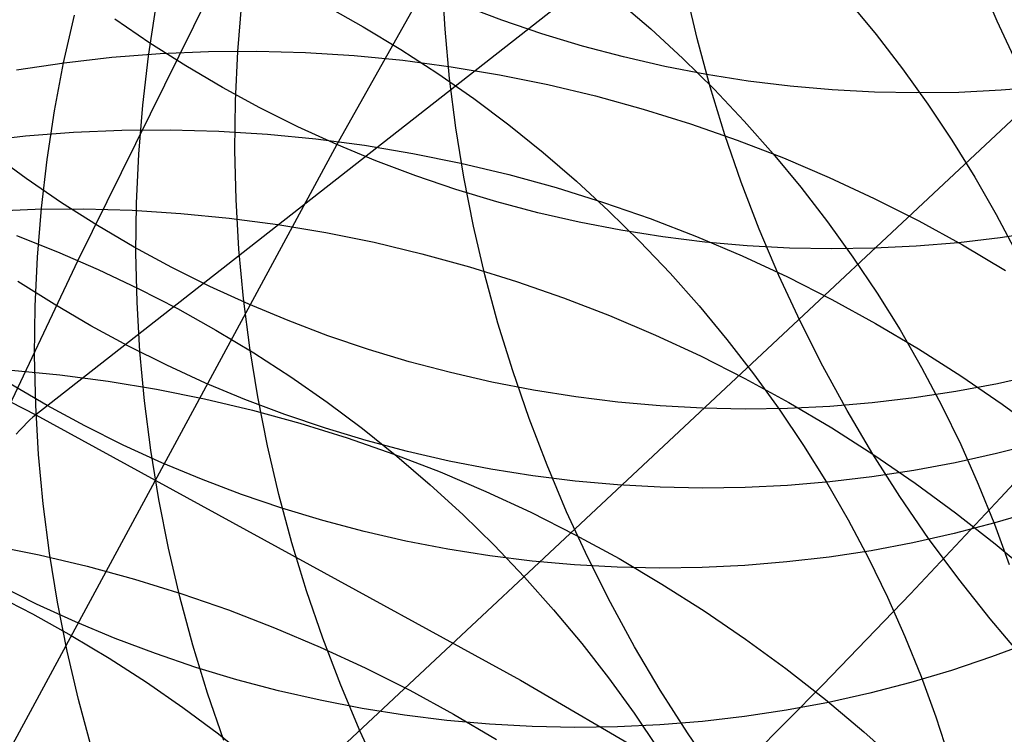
# Model space of a CAD drawing. Header units: millimetres. Extents: x 119 to 175.9, y -203.1 to -153.8.
# Tile 347 of 377: x 161.992 to 162.819, y -158.342 to -157.742. Entities that reach past the tile are written whole.
import ezdxf

# ---------------------------------------------------------------- set-up
doc = ezdxf.new("R2010")
doc.units = ezdxf.units.MM
doc.header["$MEASUREMENT"] = 0
doc.layers.add('Layer 01', color=5, linetype='Continuous', true_color=0x0000ff)
doc.layers.add('Livello 03', color=5, linetype='Continuous', true_color=0x0000ff)

msp = doc.modelspace()

# ---------------------------------------------------------------- linework, layer by layer
at = {"layer": 'Layer 01'}
for p, q in [((162.58788, -157.26168, 7.72044), (162.25857, -157.84673, 11.03245)), ((162.29296, -157.43396, 18.24775), (162.04135, -157.94417, 20.19973)), ((161.90688, -158.68652, 48.95931), (163.19007, -157.48448, 53.66773)), ((162.34958, -157.74972, 57.928), (162.3472, -157.70811, 57.91923)), ((162.81321, -157.74303, 59.8679), (162.79672, -157.70408, 59.8624)), ((162.56114, -157.75762, 58.86368), (162.55158, -157.7167, 58.8565)), ((162.49446, -157.7257, 18.7512), (162.52231, -157.7497, 18.74858)), ((162.10062, -157.77262, 56.66146), (162.10686, -157.7319, 56.65087)), ((162.17563, -157.76858, 57.06418), (162.17901, -157.72735, 57.05418)), ((162.2486, -157.72974, 19.25465), (162.28084, -157.74778, 19.25407)), ((162.3972, -157.74236, 10.33867), (162.36389, -157.72978, 10.33757)), ((162.68813, -157.72612, 18.22433), (162.71139, -157.7543, 18.22019)), ((162.02928, -157.77819, 56.25806), (162.03833, -157.73817, 56.2469)), ((162.10174, -157.76166, 11.03208), (162.07223, -157.74153, 11.03279)), ((162.28084, -157.74778, 19.25407), (162.31245, -157.76688, 19.25312)), ((162.35341, -157.79129, 57.93647), (162.34958, -157.74972, 57.928)), ((162.43091, -157.7538, 10.34001), (162.3972, -157.74236, 10.33867)), ((162.52231, -157.7497, 18.74858), (162.54932, -157.77461, 18.74562)), ((162.83102, -157.78145, 59.87304), (162.81321, -157.74303, 59.8679)), ((162.46499, -157.76408, 10.3416), (162.43091, -157.7538, 10.34001)), ((162.57211, -157.79825, 58.87051), (162.56114, -157.75762, 58.86368)), ((162.71139, -157.7543, 18.22019), (162.73367, -157.78322, 18.21574)), ((162.13191, -157.78078, 11.03164), (162.10174, -157.76166, 11.03208)), ((162.31245, -157.76688, 19.25312), (162.3434, -157.78703, 19.25182)), ((162.49938, -157.77319, 10.34344), (162.46499, -157.76408, 10.3416)), ((162.02969, -157.77808, 52.12255), (162.06988, -157.77351, 52.11032)), ((162.06988, -157.77351, 52.11032), (162.11029, -157.77036, 52.09838)), ((162.09581, -157.81361, 56.67179), (162.10062, -157.77262, 56.66146)), ((162.11029, -157.77036, 52.09838), (162.15087, -157.76863, 52.08675)), ((162.15087, -157.76863, 52.08675), (162.19158, -157.76833, 52.07543)), ((162.17369, -157.80996, 57.07391), (162.17563, -157.76858, 57.06418)), ((162.19158, -157.76833, 52.07543), (162.23237, -157.76946, 52.06445)), ((162.23237, -157.76946, 52.06445), (162.27318, -157.77201, 52.05381)), ((162.27318, -157.77201, 52.05381), (162.31398, -157.77598, 52.04353)), ((162.53405, -157.78112, 10.34551), (162.49938, -157.77319, 10.34344)), ((162.54932, -157.77461, 18.74562), (162.57547, -157.80039, 18.74232)), ((161.98977, -157.78406, 52.13506), (162.02969, -157.77808, 52.12255)), ((162.02164, -157.81857, 56.26898), (162.02928, -157.77819, 56.25806)), ((162.16272, -157.79887, 11.03146), (162.13191, -157.78078, 11.03164)), ((162.31398, -157.77598, 52.04353), (162.3547, -157.78137, 52.03362)), ((162.3547, -157.78137, 52.03362), (162.3953, -157.78818, 52.0241)), ((162.56896, -157.78786, 10.34783), (162.53405, -157.78112, 10.34551)), ((162.73367, -157.78322, 18.21574), (162.75493, -157.81285, 18.21099)), ((162.3434, -157.78703, 19.25182), (162.37364, -157.80818, 19.25015)), ((162.35867, -157.83277, 57.94463), (162.35341, -157.79129, 57.93647)), ((162.3953, -157.78818, 52.0241), (162.43573, -157.79638, 52.01496)), ((162.60406, -157.79341, 10.35039), (162.56896, -157.78786, 10.34783)), ((162.19412, -157.81591, 11.03153), (162.16272, -157.79887, 11.03146)), ((162.43573, -157.79638, 52.01496), (162.47594, -157.80598, 52.00624)), ((162.58448, -157.83852, 58.877), (162.57211, -157.79825, 58.87051)), ((162.63931, -157.79774, 10.35317), (162.60406, -157.79341, 10.35039)), ((162.67467, -157.80087, 10.35619), (162.63931, -157.79774, 10.35317)), ((162.85161, -157.79828, 10.3746), (162.81635, -157.80123, 10.37049)), ((162.37364, -157.80818, 19.25015), (162.40316, -157.83032, 19.24812)), ((162.47594, -157.80598, 52.00624), (162.51589, -157.81696, 51.99792)), ((162.57547, -157.80039, 18.74232), (162.6007, -157.82701, 18.73869)), ((162.7101, -157.80279, 10.35944), (162.67467, -157.80087, 10.35619)), ((162.74555, -157.80348, 10.3629), (162.7101, -157.80279, 10.35944)), ((162.78098, -157.80296, 10.36659), (162.74555, -157.80348, 10.3629)), ((162.81635, -157.80123, 10.37049), (162.78098, -157.80296, 10.36659)), ((162.09244, -157.8548, 56.68185), (162.09581, -157.81361, 56.67179)), ((162.17319, -157.85146, 57.08335), (162.17369, -157.80996, 57.07391)), ((162.22608, -157.83186, 11.03186), (162.19412, -157.81591, 11.03153)), ((162.75493, -157.81285, 18.21099), (162.77515, -157.84316, 18.20594)), ((162.01543, -157.85926, 56.27964), (162.02164, -157.81857, 56.26898)), ((162.51589, -157.81696, 51.99792), (162.55552, -157.82931, 51.99004)), ((162.25857, -157.84673, 11.03245), (162.22608, -157.83186, 11.03186)), ((162.36538, -157.8741, 57.95245), (162.35867, -157.83277, 57.94463)), ((162.40316, -157.83032, 19.24812), (162.43189, -157.85341, 19.24574)), ((162.55552, -157.82931, 51.99004), (162.5948, -157.84301, 51.98258)), ((162.6007, -157.82701, 18.73869), (162.62501, -157.85445, 18.73473)), ((161.95707, -157.84411, 51.85953), (161.99723, -157.83955, 51.84728)), ((161.99723, -157.83955, 51.84728), (162.03761, -157.8364, 51.83533)), ((162.03761, -157.8364, 51.83533), (162.07816, -157.83468, 51.82368)), ((162.07816, -157.83468, 51.82368), (162.11885, -157.83439, 51.81235)), ((162.11885, -157.83439, 51.81235), (162.15961, -157.83552, 51.80136)), ((162.15961, -157.83552, 51.80136), (162.2004, -157.83807, 51.79071)), ((162.2004, -157.83807, 51.79071), (162.24116, -157.84205, 51.78043)), ((162.59822, -157.87841, 58.88313), (162.58448, -157.83852, 58.877)), ((162.25857, -157.84673, 11.03245), (161.8253, -158.64917, 14.91901)), ((162.24116, -157.84205, 51.78043), (162.28186, -157.84744, 51.77051)), ((162.29153, -157.86047, 11.0333), (162.25857, -157.84673, 11.03245)), ((162.28186, -157.84744, 51.77051), (162.32243, -157.85424, 51.76098)), ((162.5948, -157.84301, 51.98258), (162.63366, -157.85804, 51.97558)), ((162.77515, -157.84316, 18.20594), (162.7943, -157.8741, 18.20059)), ((161.99783, -157.87545, 11.72779), (161.96894, -157.85428, 11.7288)), ((162.09051, -157.89616, 56.69163), (162.09244, -157.8548, 56.68185)), ((162.17414, -157.89302, 57.09249), (162.17319, -157.85146, 57.08335)), ((162.32243, -157.85424, 51.76098), (162.36284, -157.86244, 51.75185)), ((162.43189, -157.85341, 19.24574), (162.45983, -157.87745, 19.24301)), ((162.62501, -157.85445, 18.73473), (162.64835, -157.88266, 18.73044)), ((162.63366, -157.85804, 51.97558), (162.67206, -157.8744, 51.96902)), ((162.01064, -157.9002, 56.29004), (162.01543, -157.85926, 56.27964)), ((162.32493, -157.87309, 11.0344), (162.29153, -157.86047, 11.0333)), ((162.36284, -157.86244, 51.75185), (162.40303, -157.87204, 51.74312)), ((162.35874, -157.88456, 11.03576), (162.32493, -157.87309, 11.0344)), ((162.37351, -157.91523, 57.95995), (162.36538, -157.8741, 57.95245)), ((162.40303, -157.87204, 51.74312), (162.44296, -157.88301, 51.73482)), ((162.67206, -157.8744, 51.96902), (162.70997, -157.89205, 51.96293)), ((162.7943, -157.8741, 18.20059), (162.81236, -157.90564, 18.19495)), ((162.02742, -157.89563, 11.72704), (161.99783, -157.87545, 11.72779)), ((162.45983, -157.87745, 19.24301), (162.48692, -157.90238, 19.23992)), ((162.61333, -157.91785, 58.8889), (162.59822, -157.87841, 58.88313)), ((162.64835, -157.88266, 18.73044), (162.6707, -157.91161, 18.72583)), ((162.39291, -157.89488, 11.03737), (162.35874, -157.88456, 11.03576)), ((162.44296, -157.88301, 51.73482), (162.48257, -157.89535, 51.72694)), ((162.05768, -157.91481, 11.72656), (162.02742, -157.89563, 11.72704)), ((162.09003, -157.93763, 56.70111), (162.09051, -157.89616, 56.69163)), ((162.17653, -157.93458, 57.10131), (162.17414, -157.89302, 57.09249)), ((162.42739, -157.90402, 11.03924), (162.39291, -157.89488, 11.03737)), ((162.48257, -157.89535, 51.72694), (162.52182, -157.90904, 51.71949)), ((162.70997, -157.89205, 51.96293), (162.74732, -157.91098, 51.9573)), ((161.96491, -157.90292, 51.57231), (162.00545, -157.9012, 51.56068)), ((162.00545, -157.9012, 51.56068), (162.04611, -157.90091, 51.54936)), ((162.00729, -157.94137, 56.30016), (162.01064, -157.9002, 56.29004)), ((162.04611, -157.90091, 51.54936), (162.08685, -157.90203, 51.53839)), ((162.08685, -157.90203, 51.53839), (162.12762, -157.90458, 51.52776)), ((162.12762, -157.90458, 51.52776), (162.16837, -157.90855, 51.51749)), ((162.46216, -157.91198, 11.04135), (162.42739, -157.90402, 11.03924)), ((162.48692, -157.90238, 19.23992), (162.51313, -157.92819, 19.23648)), ((162.81236, -157.90564, 18.19495), (162.82931, -157.93774, 18.18903)), ((162.08858, -157.93294, 11.72634), (162.05768, -157.91481, 11.72656)), ((162.16837, -157.90855, 51.51749), (162.20904, -157.91393, 51.5076)), ((162.20904, -157.91393, 51.5076), (162.2496, -157.92073, 51.4981)), ((162.38305, -157.95613, 57.96709), (162.37351, -157.91523, 57.95995)), ((162.49716, -157.91874, 11.04371), (162.46216, -157.91198, 11.04135)), ((162.52182, -157.90904, 51.71949), (162.56066, -157.92407, 51.71249)), ((162.6707, -157.91161, 18.72583), (162.69203, -157.94127, 18.72091)), ((162.74732, -157.91098, 51.9573), (162.78408, -157.93117, 51.95215)), ((161.98977, -157.92327, 20.19863), (162.02427, -157.93692, 20.19946)), ((162.2496, -157.92073, 51.4981), (162.28999, -157.92892, 51.48899)), ((162.53235, -157.92431, 11.04632), (162.49716, -157.91874, 11.04371)), ((162.56066, -157.92407, 51.71249), (162.59905, -157.94041, 51.70595)), ((162.62979, -157.9568, 58.8943), (162.61333, -157.91785, 58.8889)), ((162.85077, -157.91976, 11.08013), (162.81575, -157.92513, 11.0755)), ((162.28999, -157.92892, 51.48899), (162.33017, -157.9385, 51.48029)), ((162.51313, -157.92819, 19.23648), (162.53845, -157.95483, 19.23271)), ((162.56769, -157.92867, 11.04916), (162.53235, -157.92431, 11.04632)), ((162.60315, -157.93181, 11.05225), (162.56769, -157.92867, 11.04916)), ((162.63866, -157.93375, 11.05556), (162.60315, -157.93181, 11.05225)), ((162.74519, -157.93222, 11.06687), (162.70973, -157.93395, 11.06288)), ((162.78054, -157.92928, 11.07108), (162.74519, -157.93222, 11.06687)), ((162.81575, -157.92513, 11.0755), (162.78054, -157.92928, 11.07108)), ((162.78408, -157.93117, 51.95215), (162.82021, -157.95259, 51.94747)), ((162.02427, -157.93692, 20.19946), (162.0583, -157.95171, 20.19991)), ((162.12007, -157.95002, 11.7264), (162.08858, -157.93294, 11.72634)), ((162.09098, -157.97916, 56.71028), (162.09003, -157.93763, 56.70111)), ((162.18036, -157.97611, 57.10982), (162.17653, -157.93458, 57.10131)), ((162.33017, -157.9385, 51.48029), (162.37008, -157.94946, 51.47202)), ((162.59905, -157.94041, 51.70595), (162.63694, -157.95805, 51.69987)), ((162.67421, -157.93446, 11.05911), (162.63866, -157.93375, 11.05556)), ((162.70973, -157.93395, 11.06288), (162.67421, -157.93446, 11.05911)), ((162.04135, -157.94417, 20.19973), (161.85871, -158.3299, 21.52142)), ((162.00537, -157.98269, 56.30999), (162.00729, -157.94137, 56.30016)), ((162.69203, -157.94127, 18.72091), (162.71231, -157.9716, 18.71568)), ((162.0583, -157.95171, 20.19991), (162.09183, -157.96762, 20.19997)), ((162.15212, -157.96602, 11.72671), (162.12007, -157.95002, 11.7264)), ((162.37008, -157.94946, 51.47202), (162.40968, -157.96179, 51.46417)), ((162.39401, -157.99673, 57.97388), (162.38305, -157.95613, 57.96709)), ((162.53845, -157.95483, 19.23271), (162.56282, -157.98229, 19.22859)), ((162.64757, -157.99522, 58.89932), (162.62979, -157.9568, 58.8943)), ((162.02126, -157.98093, 12.06238), (161.99095, -157.96174, 12.06288)), ((162.40968, -157.96179, 51.46417), (162.44892, -157.97546, 51.45676)), ((162.63694, -157.95805, 51.69987), (162.67428, -157.97697, 51.69426)), ((162.09183, -157.96762, 20.19997), (162.12481, -157.98463, 20.19964)), ((162.1847, -157.98092, 11.72729), (162.15212, -157.96602, 11.72671)), ((162.71231, -157.9716, 18.71568), (162.73153, -158.00257, 18.71015)), ((162.0522, -157.99909, 12.06215), (162.02126, -157.98093, 12.06238)), ((162.09338, -158.02069, 56.71914), (162.09098, -157.97916, 56.71028)), ((162.18563, -158.01754, 57.118), (162.18036, -157.97611, 57.10982)), ((162.21776, -157.9947, 11.72814), (162.1847, -157.98092, 11.72729)), ((162.44892, -157.97546, 51.45676), (162.48774, -157.99047, 51.4498)), ((162.67428, -157.97697, 51.69426), (162.71102, -157.99714, 51.68912)), ((162.0049, -158.02412, 56.31952), (162.00537, -157.98269, 56.30999)), ((162.12481, -157.98463, 20.19964), (162.1572, -158.00271, 20.19893)), ((162.56282, -157.98229, 19.22859), (162.58624, -158.01053, 19.22415)), ((162.25126, -158.00736, 11.72925), (162.21776, -157.9947, 11.72814)), ((162.40635, -158.03699, 57.98032), (162.39401, -157.99673, 57.97388)), ((162.48774, -157.99047, 51.4498), (162.52612, -158.0068, 51.44329)), ((162.66666, -158.03305, 58.90396), (162.64757, -157.99522, 58.89932)), ((162.71102, -157.99714, 51.68912), (162.74713, -158.01854, 51.68447)), ((162.08374, -158.01619, 12.06219), (162.0522, -157.99909, 12.06215)), ((162.1572, -158.00271, 20.19893), (162.18897, -158.02186, 20.19784)), ((162.52612, -158.0068, 51.44329), (162.56399, -158.02442, 51.43725)), ((162.73153, -158.00257, 18.71015), (162.74965, -158.03414, 18.70433)), ((162.28516, -158.01886, 11.73063), (162.25126, -158.00736, 11.72925)), ((162.58624, -158.01053, 19.22415), (162.60866, -158.0395, 19.21937)), ((162.11584, -158.03221, 12.0625), (162.08374, -158.01619, 12.06219)), ((162.09722, -158.06219, 56.72767), (162.09338, -158.02069, 56.71914)), ((162.19233, -158.05883, 57.12583), (162.18563, -158.01754, 57.118)), ((162.18897, -158.02186, 20.19784), (162.22008, -158.04204, 20.19636)), ((162.31942, -158.02921, 11.73226), (162.28516, -158.01886, 11.73063)), ((162.74713, -158.01854, 51.68447), (162.78256, -158.04115, 51.68031)), ((162.00586, -158.06562, 56.32874), (162.0049, -158.02412, 56.31952)), ((162.354, -158.03838, 11.73416), (162.31942, -158.02921, 11.73226)), ((162.56399, -158.02442, 51.43725), (162.60132, -158.04332, 51.43168)), ((161.98546, -158.03625, 51.01282), (162.02618, -158.0402, 51.00262)), ((162.14846, -158.04713, 12.06307), (162.11584, -158.03221, 12.0625)), ((162.38886, -158.04637, 11.73631), (162.354, -158.03838, 11.73416)), ((162.42007, -158.07685, 57.98638), (162.40635, -158.03699, 57.98032)), ((162.60866, -158.0395, 19.21937), (162.63006, -158.06919, 19.21428)), ((162.68703, -158.07025, 58.90822), (162.66666, -158.03305, 58.90396)), ((162.74965, -158.03414, 18.70433), (162.76666, -158.06627, 18.69822)), ((162.01548, -158.06612, 12.39778), (161.98449, -158.04794, 12.39803)), ((162.02618, -158.0402, 51.00262), (162.06682, -158.04556, 50.9928)), ((162.06682, -158.04556, 50.9928), (162.10736, -158.05233, 50.98337)), ((162.18156, -158.06094, 12.06392), (162.14846, -158.04713, 12.06307)), ((162.22008, -158.04204, 20.19636), (162.25048, -158.06324, 20.1945)), ((162.42395, -158.05316, 11.73871), (162.38886, -158.04637, 11.73631)), ((162.60132, -158.04332, 51.43168), (162.63806, -158.06347, 51.42658)), ((162.81336, -158.04776, 11.7809), (162.77849, -158.05432, 11.77595)), ((162.78256, -158.04115, 51.68031), (162.81727, -158.06493, 51.67664)), ((162.84796, -158.04, 11.78604), (162.81336, -158.04776, 11.7809)), ((162.10736, -158.05233, 50.98337), (162.14772, -158.06049, 50.97434)), ((162.45924, -158.05875, 11.74137), (162.42395, -158.05316, 11.73871)), ((162.77849, -158.05432, 11.77595), (162.74338, -158.05968, 11.77121)), ((162.10249, -158.1036, 56.73586), (162.09722, -158.06219, 56.72767)), ((162.14772, -158.06049, 50.97434), (162.18787, -158.07005, 50.96573)), ((162.21511, -158.07361, 12.06504), (162.18156, -158.06094, 12.06392)), ((162.20045, -158.09993, 57.13332), (162.19233, -158.05883, 57.12583)), ((162.25048, -158.06324, 20.1945), (162.28015, -158.08542, 20.19227)), ((162.49468, -158.06313, 11.74427), (162.45924, -158.05875, 11.74137)), ((162.53023, -158.0663, 11.74742), (162.49468, -158.06313, 11.74427)), ((162.63806, -158.06347, 51.42658), (162.67416, -158.08485, 51.42198)), ((162.70809, -158.06383, 11.76669), (162.67264, -158.06677, 11.76238)), ((162.74338, -158.05968, 11.77121), (162.70809, -158.06383, 11.76669)), ((162.00827, -158.10713, 56.33763), (162.00586, -158.06562, 56.32874)), ((162.04706, -158.08324, 12.39781), (162.01548, -158.06612, 12.39778)), ((162.18787, -158.07005, 50.96573), (162.22776, -158.08098, 50.95754)), ((162.56584, -158.06825, 11.75081), (162.53023, -158.0663, 11.74742)), ((162.60148, -158.06898, 11.75444), (162.56584, -158.06825, 11.75081)), ((162.63709, -158.06848, 11.75829), (162.60148, -158.06898, 11.75444)), ((162.63006, -158.06919, 19.21428), (162.65041, -158.09955, 19.20887)), ((162.67264, -158.06677, 11.76238), (162.63709, -158.06848, 11.75829)), ((162.70866, -158.10678, 58.91208), (162.68703, -158.07025, 58.90822)), ((162.76666, -158.06627, 18.69822), (162.78254, -158.09892, 18.69182)), ((162.81727, -158.06493, 51.67664), (162.85121, -158.08986, 51.67346)), ((162.24905, -158.08513, 12.06642), (162.21511, -158.07361, 12.06504)), ((162.22776, -158.08098, 50.95754), (162.26733, -158.09327, 50.94978)), ((162.43516, -158.11628, 57.99206), (162.42007, -158.07685, 57.98638)), ((162.07921, -158.09928, 12.39811), (162.04706, -158.08324, 12.39781)), ((162.28336, -158.09549, 12.06806), (162.24905, -158.08513, 12.06642)), ((162.28015, -158.08542, 20.19227), (162.30904, -158.10856, 20.18965)), ((162.67416, -158.08485, 51.42198), (162.70958, -158.10743, 51.41786)), ((162.26733, -158.09327, 50.94978), (162.30655, -158.10691, 50.94246)), ((162.31799, -158.10468, 12.06997), (162.28336, -158.09549, 12.06806)), ((162.8469, -158.09745, 12.12782), (162.81258, -158.10639, 12.12242)), ((162.11188, -158.11422, 12.39868), (162.07921, -158.09928, 12.39811)), ((162.10919, -158.14487, 56.7437), (162.10249, -158.1036, 56.73586)), ((162.20999, -158.14079, 57.14044), (162.20045, -158.09993, 57.13332)), ((162.3529, -158.11268, 12.07214), (162.31799, -158.10468, 12.06997)), ((162.65041, -158.09955, 19.20887), (162.66969, -158.13054, 19.20314)), ((162.78254, -158.09892, 18.69182), (162.79726, -158.13205, 18.68516)), ((162.01211, -158.1486, 56.34618), (162.00827, -158.10713, 56.33763)), ((162.14502, -158.12804, 12.39953), (162.11188, -158.11422, 12.39868)), ((162.30655, -158.10691, 50.94246), (162.34536, -158.12188, 50.93559)), ((162.30904, -158.10856, 20.18965), (162.33713, -158.13263, 20.18666)), ((162.38804, -158.11949, 12.07457), (162.3529, -158.11268, 12.07214)), ((162.73152, -158.1426, 58.91554), (162.70866, -158.10678, 58.91208)), ((162.70958, -158.10743, 51.41786), (162.74428, -158.13119, 51.41423)), ((162.77794, -158.11415, 12.11721), (162.74303, -158.12072, 12.11221)), ((162.81258, -158.10639, 12.12242), (162.77794, -158.11415, 12.11721)), ((162.34536, -158.12188, 50.93559), (162.38371, -158.13816, 50.92919)), ((162.42337, -158.12509, 12.07725), (162.38804, -158.11949, 12.07457)), ((162.45158, -158.15523, 57.99736), (162.43516, -158.11628, 57.99206)), ((162.74303, -158.12072, 12.11221), (162.70788, -158.12607, 12.10741)), ((162.17862, -158.14073, 12.40065), (162.14502, -158.12804, 12.39953)), ((162.45886, -158.12948, 12.08018), (162.42337, -158.12509, 12.07725)), ((162.49445, -158.13266, 12.08336), (162.45886, -158.12948, 12.08018)), ((162.67254, -158.13022, 12.10284), (162.63705, -158.13315, 12.09848)), ((162.66969, -158.13054, 19.20314), (162.68788, -158.16213, 19.19712)), ((162.70788, -158.12607, 12.10741), (162.67254, -158.13022, 12.10284)), ((162.33713, -158.13263, 20.18666), (162.36437, -158.1576, 20.1833)), ((162.38371, -158.13816, 50.92919), (162.42157, -158.15574, 50.92325)), ((162.53011, -158.13461, 12.08678), (162.49445, -158.13266, 12.08336)), ((162.56579, -158.13535, 12.09045), (162.53011, -158.13461, 12.08678)), ((162.60145, -158.13486, 12.09435), (162.56579, -158.13535, 12.09045)), ((162.63705, -158.13315, 12.09848), (162.60145, -158.13486, 12.09435)), ((162.74428, -158.13119, 51.41423), (162.77821, -158.15609, 51.41111)), ((162.79726, -158.13205, 18.68516), (162.81082, -158.16563, 18.67822)), ((162.11731, -158.18596, 56.75119), (162.10919, -158.14487, 56.7437)), ((162.21261, -158.15227, 12.40203), (162.17862, -158.14073, 12.40065)), ((162.22093, -158.18136, 57.1472), (162.20999, -158.14079, 57.14044)), ((162.75559, -158.17765, 58.9186), (162.73152, -158.1426, 58.91554)), ((162.01738, -158.18999, 56.35439), (162.01211, -158.1486, 56.34618)), ((162.24697, -158.16265, 12.40369), (162.21261, -158.15227, 12.40203)), ((162.46933, -158.19364, 58.00227), (162.45158, -158.15523, 57.99736)), ((162.84523, -158.15459, 12.46975), (162.81123, -158.16472, 12.46409)), ((162.28164, -158.17185, 12.40561), (162.24697, -158.16265, 12.40369)), ((162.36437, -158.1576, 20.1833), (162.39074, -158.18344, 20.17958)), ((162.42157, -158.15574, 50.92325), (162.45888, -158.17459, 50.91778)), ((162.68788, -158.16213, 19.19712), (162.70496, -158.19428, 19.1908)), ((162.77821, -158.15609, 51.41111), (162.81134, -158.18211, 51.40848)), ((162.31659, -158.17987, 12.4078), (162.28164, -158.17185, 12.40561)), ((162.81123, -158.16472, 12.46409), (162.77687, -158.17367, 12.45862)), ((162.81082, -158.16563, 18.67822), (162.82318, -158.1996, 18.67104)), ((162.35178, -158.18669, 12.41025), (162.31659, -158.17987, 12.4078)), ((162.45888, -158.17459, 50.91778), (162.49561, -158.1947, 50.9128)), ((162.77687, -158.17367, 12.45862), (162.74219, -158.18143, 12.45336)), ((162.78083, -158.2119, 58.92125), (162.75559, -158.17765, 58.9186)), ((161.96854, -158.18343, 50.47837), (162.00888, -158.19156, 50.46944)), ((162.12684, -158.2268, 56.75831), (162.11731, -158.18596, 56.75119)), ((162.23325, -158.2216, 57.15358), (162.22093, -158.18136, 57.1472)), ((162.38716, -158.1923, 12.41295), (162.35178, -158.18669, 12.41025)), ((162.39074, -158.18344, 20.17958), (162.4162, -158.21013, 20.1755)), ((162.70723, -158.18799, 12.44829), (162.67204, -158.19335, 12.44345)), ((162.74219, -158.18143, 12.45336), (162.70723, -158.18799, 12.44829)), ((162.81134, -158.18211, 51.40848), (162.84363, -158.20921, 51.40637)), ((162.00888, -158.19156, 50.46944), (162.04901, -158.20108, 50.46094)), ((162.02408, -158.23124, 56.36224), (162.01738, -158.18999, 56.35439)), ((162.4227, -158.1967, 12.41591), (162.38716, -158.1923, 12.41295)), ((162.45834, -158.19989, 12.41913), (162.4227, -158.1967, 12.41591)), ((162.48838, -158.23147, 58.00679), (162.46933, -158.19364, 58.00227)), ((162.49561, -158.1947, 50.9128), (162.53169, -158.21602, 50.9083)), ((162.67204, -158.19335, 12.44345), (162.63665, -158.19749, 12.43882)), ((162.70496, -158.19428, 19.1908), (162.7209, -158.22695, 19.1842)), ((162.04901, -158.20108, 50.46094), (162.08888, -158.21197, 50.45285)), ((162.49404, -158.20186, 12.42259), (162.45834, -158.19989, 12.41913)), ((162.52977, -158.2026, 12.42629), (162.49404, -158.20186, 12.42259)), ((162.56548, -158.20212, 12.43023), (162.52977, -158.2026, 12.42629)), ((162.60112, -158.20041, 12.43441), (162.56548, -158.20212, 12.43023)), ((162.63665, -158.19749, 12.43882), (162.60112, -158.20041, 12.43441)), ((162.08888, -158.21197, 50.45285), (162.12844, -158.22422, 50.44521)), ((162.4162, -158.21013, 20.1755), (162.44073, -158.23762, 20.17106)), ((162.80721, -158.24531, 58.9235), (162.78083, -158.2119, 58.92125)), ((162.00665, -158.2329, 13.05327), (161.97442, -158.21682, 13.05298)), ((162.24695, -158.26144, 57.15958), (162.23325, -158.2216, 57.15358)), ((162.53169, -158.21602, 50.9083), (162.56711, -158.23855, 50.9043)), ((161.97001, -158.22396, 21.09221), (162.00315, -158.241, 21.09177)), ((162.13777, -158.26735, 56.76505), (162.12684, -158.2268, 56.75831)), ((162.12844, -158.22422, 50.44521), (162.16764, -158.23781, 50.43801)), ((162.7209, -158.22695, 19.1842), (162.73568, -158.26011, 19.17731)), ((162.03941, -158.24788, 13.05383), (162.00665, -158.2329, 13.05327)), ((162.0322, -158.2723, 56.36973), (162.02408, -158.23124, 56.36224)), ((162.16764, -158.23781, 50.43801), (162.20643, -158.25274, 50.43126)), ((162.44073, -158.23762, 20.17106), (162.46428, -158.26589, 20.16626)), ((162.50871, -158.26867, 58.0109), (162.48838, -158.23147, 58.00679)), ((162.00315, -158.241, 21.09177), (162.03569, -158.25913, 21.09092)), ((162.56711, -158.23855, 50.9043), (162.6018, -158.26225, 50.90079)), ((162.83471, -158.27783, 58.92533), (162.80721, -158.24531, 58.9235)), ((162.07265, -158.26174, 13.05467), (162.03941, -158.24788, 13.05383)), ((162.20643, -158.25274, 50.43126), (162.24478, -158.26897, 50.42498)), ((162.03569, -158.25913, 21.09092), (162.06762, -158.27831, 21.08966)), ((162.10634, -158.27446, 13.05579), (162.07265, -158.26174, 13.05467)), ((162.262, -158.30086, 57.16518), (162.24695, -158.26144, 57.15958)), ((162.6018, -158.26225, 50.90079), (162.63573, -158.2871, 50.89778)), ((162.73568, -158.26011, 19.17731), (162.74929, -158.2937, 19.17015)), ((162.15008, -158.30757, 56.77141), (162.13777, -158.26735, 56.76505)), ((162.24478, -158.26897, 50.42498), (162.28262, -158.2865, 50.41917)), ((162.46428, -158.26589, 20.16626), (162.48685, -158.2949, 20.16113)), ((162.53029, -158.30521, 58.01461), (162.50871, -158.26867, 58.0109)), ((162.84158, -158.26486, 13.13851), (162.80834, -158.27731, 13.13234)), ((162.04172, -158.31312, 56.37685), (162.0322, -158.2723, 56.36973)), ((162.06762, -158.27831, 21.08966), (162.09888, -158.29852, 21.088)), ((162.14043, -158.28604, 13.05719), (162.10634, -158.27446, 13.05579)), ((162.80834, -158.27731, 13.13234), (162.77466, -158.28861, 13.12635)), ((162.17488, -158.29645, 13.05887), (162.14043, -158.28604, 13.05719)), ((162.28262, -158.2865, 50.41917), (162.31993, -158.3053, 50.41383)), ((162.63573, -158.2871, 50.89778), (162.66885, -158.31306, 50.89528)), ((162.48685, -158.2949, 20.16113), (162.50839, -158.32462, 20.15565)), ((162.77466, -158.28861, 13.12635), (162.74058, -158.29874, 13.12055)), ((162.74929, -158.2937, 19.17015), (162.76171, -158.3277, 19.16273)), ((162.09888, -158.29852, 21.088), (162.12943, -158.31974, 21.08593)), ((162.20964, -158.30568, 13.06082), (162.17488, -158.29645, 13.05887)), ((162.27839, -158.33978, 57.17039), (162.262, -158.30086, 57.16518)), ((162.74058, -158.29874, 13.12055), (162.70614, -158.30769, 13.11496)), ((162.16377, -158.34741, 56.77738), (162.15008, -158.30757, 56.77141)), ((162.24469, -158.31372, 13.06304), (162.20964, -158.30568, 13.06082)), ((162.31993, -158.3053, 50.41383), (162.35664, -158.32535, 50.40898)), ((162.5531, -158.34103, 58.0179), (162.53029, -158.30521, 58.01461)), ((162.70614, -158.30769, 13.11496), (162.67137, -158.31545, 13.10956)), ((162.05265, -158.35366, 56.38358), (162.04172, -158.31312, 56.37685)), ((162.12943, -158.31974, 21.08593), (162.15926, -158.34195, 21.08346)), ((162.27997, -158.32057, 13.06553), (162.24469, -158.31372, 13.06304)), ((162.31545, -158.3262, 13.06828), (162.27997, -158.32057, 13.06553)), ((162.67137, -158.31545, 13.10956), (162.63633, -158.32201, 13.10438)), ((162.66885, -158.31306, 50.89528), (162.70113, -158.3401, 50.89328)), ((162.35107, -158.33063, 13.0713), (162.31545, -158.3262, 13.06828)), ((162.35664, -158.32535, 50.40898), (162.39272, -158.34662, 50.40462)), ((162.50839, -158.32462, 20.15565), (162.52888, -158.355, 20.14984)), ((162.60105, -158.32736, 13.09942), (162.56558, -158.3315, 13.09469)), ((162.63633, -158.32201, 13.10438), (162.60105, -158.32736, 13.09942)), ((162.76171, -158.3277, 19.16273), (162.77293, -158.36206, 19.15506)), ((162.38681, -158.33383, 13.07458), (162.35107, -158.33063, 13.0713)), ((162.4226, -158.33582, 13.07811), (162.38681, -158.33383, 13.07458)), ((162.45842, -158.33658, 13.08189), (162.4226, -158.33582, 13.07811)), ((162.49422, -158.33611, 13.08592), (162.45842, -158.33658, 13.08189)), ((162.52995, -158.33442, 13.09018), (162.49422, -158.33611, 13.08592)), ((162.56558, -158.3315, 13.09469), (162.52995, -158.33442, 13.09018)), ((162.15926, -158.34195, 21.08346), (162.1883, -158.36512, 21.0806)), ((162.29611, -158.37818, 57.17519), (162.27839, -158.33978, 57.17039)), ((162.57711, -158.3761, 58.02078), (162.5531, -158.34103, 58.0179)), ((162.70113, -158.3401, 50.89328), (162.73254, -158.36819, 50.8918))]:
    msp.add_line(p, q, dxfattribs=at)
at = {"layer": 'Livello 03'}
for p, q in [((163.81422, -156.65709, 65.06915), (162.00587, -158.07387, 57.22079)), ((161.59278, -157.86228, 57.27611), (162.00587, -158.07387, 57.22079)), ((162.81593, -158.14372, 63.52865), (162.89343, -158.05873, 63.76885)), ((161.99832, -158.08066, 57.19143), (161.9955, -158.08353, 57.18189)), ((162.00099, -158.07809, 57.20111), (161.99832, -158.08066, 57.19143)), ((162.0035, -158.07582, 57.2109), (162.00099, -158.07809, 57.20111)), ((162.00587, -158.07387, 57.22079), (162.0035, -158.07582, 57.2109)), ((162.00587, -158.07387, 57.22079), (162.41287, -158.29684, 57.16433)), ((161.99255, -158.08671, 57.17248), (161.98946, -158.09018, 57.16323)), ((161.9955, -158.08353, 57.18189), (161.99255, -158.08671, 57.17248)), ((162.74038, -158.22439, 63.28587), (162.81593, -158.14372, 63.52865)), ((162.66683, -158.30068, 63.04066), (162.74038, -158.22439, 63.28587)), ((162.41287, -158.29684, 57.16433), (162.81358, -158.53057, 57.10702)), ((162.59534, -158.37253, 62.79314), (162.66683, -158.30068, 63.04066))]:
    msp.add_line(p, q, dxfattribs=at)

doc.saveas('drawing.dxf')
